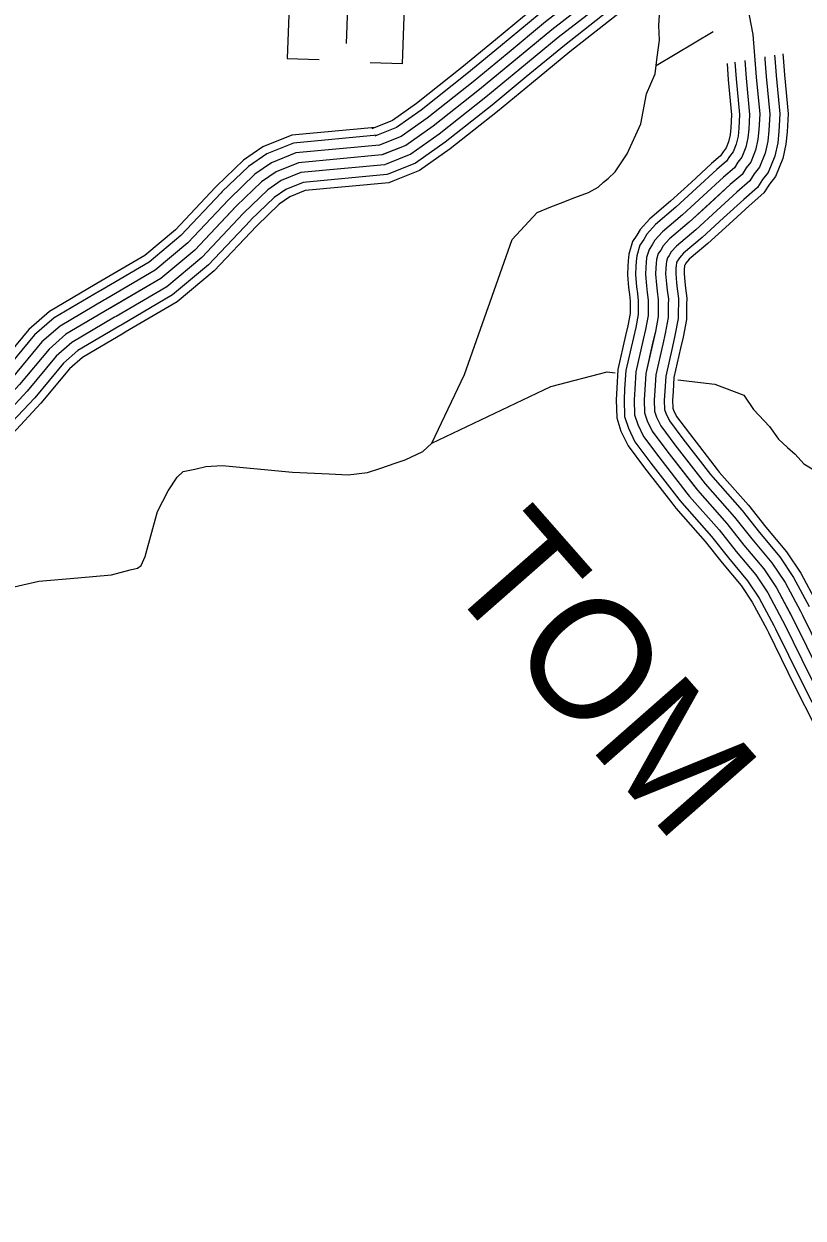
# Model space of a CAD drawing. Extents: x 1551132 to 1791609, y 378168 to 563823.
# Drawn here: x 1636984 to 1639392, y 508446 to 512135 of the extents above; entities that cross this region are included whole.
import ezdxf

# ---------------------------------------------------------------- set-up
doc = ezdxf.new("R2010")
doc.units = 0
for name, color, linetype in [('DESIGN - DRAINAGE - Bridges and Cross Drains Size Text', 7, 'Continuous'), ('DESIGN - ROW - Right-of-Way and Easement Labels', 7, 'Continuous'), ('DESIGN - TRANSPORTATION - Text', 7, 'Continuous'), ('DESIGN - UTILITIES - Cable (Underground) with Text', 7, 'Continuous'), ('SURVEY - CONTROL with Text', 7, 'Continuous'), ('SURVEY - PROPERTY - Owners', 7, 'Continuous'), ('SURVEY - TRANSPORTATION - Roads', 7, 'Continuous')]:
    doc.layers.add(name, color=color, linetype=linetype)

msp = doc.modelspace()

# ---------------------------------------------------------------- linework, layer by layer
at = {"layer": 'DESIGN - TRANSPORTATION - Text'}
for points in [[(1638570.033, 511551.99), (1638612.199, 511569.507), (1638642.307, 511581.166), (1638686.481, 511598.658), (1638728.621, 511614.175), (1638758.779, 511629.834), (1638774.945, 511645.659), (1638789.07, 511657.501), (1638811.278, 511677.251), (1638847.885, 511732.87), (1638890.918, 511826.43), (1638907.951, 511918.299), (1638934.642, 511980.034), (1638941.225, 512031.994), (1638947.808, 512083.954), (1638946.342, 512130.005), (1638948.883, 512178.006)], [(1638937.95, 512006.16), (1639114.013, 512111.388)], [(1636954.788, 510395.984), (1637030.927, 510413.101), (1637150.958, 510423.701), (1637254.981, 510432.493), (1637313.112, 510447.819), (1637335.162, 510453.569), (1637347.245, 510461.436), (1637359.553, 510489.312), (1637397.111, 510628.974), (1637429.818, 510692.634), (1637458.268, 510734.335), (1637476.459, 510752.135), (1637512.516, 510759.719), (1637546.582, 510767.319), (1637596.581, 510770.736), (1637694.404, 510761.586), (1637814.184, 510750.177), (1637928.04, 510744.835), (1637985.963, 510742.16), (1638046.004, 510749.46), (1638084.111, 510761.019), (1638134.268, 510778.445), (1638162.359, 510788.128), (1638216.608, 510813.512), (1638244.882, 510839.196), (1638345.314, 511052.027), (1638492.96, 511468.596), (1638570.033, 511551.99)], [(1638244.882, 510839.196), (1638612.216, 511014.568), (1638786.378, 511060.01), (1638810.719, 511057.244)], [(1639004.74, 511035.193), (1639119.554, 511022.143), (1639208.435, 510988.076), (1639238.517, 510943.166), (1639287.883, 510890.548), (1639315.424, 510852.197), (1639343.107, 510825.855), (1639366.856, 510805.563), (1639394.489, 510775.212), (1639456.029, 510738.469), (1639519.719, 510715.702), (1639539.568, 510703.468), (1639559.41, 510691.226), (1639573.309, 510683.051), (1639583.209, 510674.934), (1639618.717, 510634.483), (1639663.59, 510537.889), (1639714.831, 510475.246), (1639777.938, 510400.452), (1639814.337, 510362.168)]]:
    msp.add_lwpolyline(points, dxfattribs=at)
at = {"layer": 'DESIGN - UTILITIES - Cable (Underground) with Text'}
for p, q in [((1637806.716, 512279.08), (1637797.919, 512027.791)), ((1638153.843, 512011.379), (1638162.865, 512269.359)), ((1637798.052, 512027.791), (1637896.263, 512024.359)), ((1638153.668, 512011.379), (1638054.225, 512014.861))]:
    msp.add_line(p, q, dxfattribs=at)
msp.add_lwpolyline([(1638000.232, 512636.941), (1637980.572, 512074.261)], dxfattribs=at)
at = {"layer": 'SURVEY - CONTROL with Text'}
for points in [[(1638815.978, 512404.295), (1638713.272, 512302.984), (1638561.334, 512184.281), (1638441.62, 512085.345)], [(1638833.328, 512386.695), (1638729.613, 512284.392), (1638576.817, 512165.014), (1638457.37, 512066.295)], [(1638855.102, 512364.619), (1638750.113, 512261.058), (1638596.242, 512140.847), (1638477.111, 512042.402)], [(1638876.868, 512342.552), (1638770.604, 512237.733), (1638615.658, 512116.679), (1638496.86, 512018.502)], [(1638898.635, 512320.485), (1638791.095, 512214.407), (1638635.074, 512092.512), (1638516.61, 511994.601)], [(1638920.409, 512298.409), (1638811.595, 512191.073), (1638654.498, 512068.345), (1638536.351, 511970.709)], [(1638938.467, 512280.1), (1638828.594, 512171.723), (1638670.606, 512048.294), (1638552.734, 511950.883)], [(1638770.604, 512237.733), (1638615.658, 512116.679), (1638392.23, 511932.033), (1638249.35, 511818.905), (1638164.885, 511759.428), (1638090.653, 511729.911), (1637832.459, 511705.668), (1637764.244, 511678.109), (1637718.004, 511646.4), (1637641.43, 511572.848), (1637512.367, 511435.603), (1637407.686, 511348.234), (1637248.964, 511255.24), (1637114.343, 511176.088), (1637061.994, 511130.403), (1636971.146, 511020.917)], [(1638441.637, 512085.362), (1638337.689, 511999.459), (1638197.434, 511888.407), (1638123.336, 511836.23), (1638059.721, 511810.938)], [(1638457.386, 512066.311), (1638353.239, 511980.242), (1638212.234, 511868.598), (1638135.177, 511814.338), (1638068.854, 511787.971)], [(1638477.128, 512042.419), (1638372.73, 511956.133), (1638230.792, 511843.747), (1638150.027, 511786.887), (1638080.312, 511759.161)], [(1638496.877, 512018.518), (1638392.23, 511932.033), (1638249.35, 511818.905), (1638164.885, 511759.428), (1638091.762, 511730.352)], [(1638516.627, 511994.618), (1638411.729, 511907.932), (1638267.907, 511794.062), (1638179.743, 511731.969), (1638103.211, 511701.543)], [(1638536.368, 511970.726), (1638431.22, 511883.823), (1638286.465, 511769.212), (1638194.592, 511704.518), (1638114.669, 511672.734)], [(1638552.751, 511950.9), (1638447.395, 511863.831), (1638301.865, 511748.603), (1638206.917, 511681.743), (1638124.169, 511648.842)], [(1638070.079, 511815.08), (1637811.735, 511790.82), (1637723.004, 511754.978), (1637663.08, 511713.885), (1637579.765, 511633.858), (1637575.765, 511629.6)], [(1638075.945, 511790.804), (1637817.643, 511766.553), (1637734.753, 511733.069), (1637678.738, 511694.651), (1637597.348, 511616.474), (1637593.773, 511612.666)], [(1638083.295, 511760.353), (1637825.051, 511736.111), (1637749.503, 511705.585), (1637698.371, 511670.526), (1637619.389, 511594.657), (1637616.356, 511591.432)], [(1638091.778, 511730.361), (1638090.653, 511729.911), (1637832.459, 511705.668), (1637764.244, 511678.109), (1637718.004, 511646.4), (1637641.43, 511572.848), (1637638.939, 511570.198)], [(1638103.295, 511701.577), (1638098.011, 511699.468), (1637839.867, 511675.226), (1637778.986, 511650.634), (1637737.636, 511622.274), (1637663.472, 511551.039), (1637661.522, 511548.964)], [(1638114.803, 511672.793), (1638105.361, 511669.017), (1637847.276, 511644.783), (1637793.735, 511623.149), (1637757.269, 511598.149), (1637685.513, 511529.222), (1637684.104, 511527.73)], [(1638124.352, 511648.917), (1638111.469, 511643.759), (1637853.425, 511619.533), (1637805.968, 511600.357), (1637773.561, 511578.14), (1637703.804, 511511.13), (1637702.846, 511510.113)], [(1637575.774, 511629.625), (1637452.785, 511498.829), (1637357.645, 511419.419), (1637209.524, 511332.642)], [(1637593.782, 511612.691), (1637469.768, 511480.804), (1637371.912, 511399.127), (1637222.015, 511311.308)], [(1637616.364, 511591.449), (1637491.067, 511458.203), (1637389.795, 511373.684), (1637237.69, 511284.565)], [(1637638.947, 511570.215), (1637512.367, 511435.603), (1637407.686, 511348.234), (1637253.356, 511257.815)], [(1637661.53, 511548.981), (1637533.666, 511413.002), (1637425.577, 511322.783), (1637269.022, 511231.064)], [(1637684.113, 511527.739), (1637554.966, 511390.402), (1637443.46, 511297.341), (1637284.697, 511204.322)], [(1637702.846, 511510.122), (1637572.64, 511371.651), (1637458.301, 511276.224), (1637297.697, 511182.129)], [(1637209.457, 511332.608), (1637205.041, 511330.008), (1637063.419, 511246.748), (1636999.72, 511191.155), (1636905.997, 511078.202), (1636821.158, 510987.074)], [(1637221.973, 511311.291), (1637217.557, 511308.699), (1637077.935, 511226.606), (1637017.47, 511173.837), (1636924.564, 511061.868), (1636839.249, 510970.232)], [(1637237.673, 511284.557), (1637233.265, 511281.965), (1637096.143, 511201.347), (1637039.728, 511152.12), (1636947.855, 511041.392), (1636861.932, 510949.107)], [(1637253.364, 511257.823), (1637248.964, 511255.24), (1637114.343, 511176.088), (1637061.994, 511130.403), (1636971.146, 511020.917), (1636884.623, 510927.981)], [(1637269.056, 511231.089), (1637264.664, 511228.514), (1637132.542, 511150.829), (1637084.26, 511108.686), (1636994.437, 511000.441), (1636907.314, 510906.855)], [(1637284.755, 511204.355), (1637280.372, 511201.78), (1637150.75, 511125.57), (1637106.518, 511086.969), (1637017.728, 510979.966), (1636929.997, 510885.73)], [(1637297.772, 511182.179), (1637293.397, 511179.604), (1637165.85, 511104.619), (1637124.984, 511068.951), (1637037.053, 510962.974), (1636948.821, 510868.205)]]:
    msp.add_lwpolyline(points, dxfattribs=at)
at = {"layer": 'SURVEY - PROPERTY - Owners'}
msp.add_lwpolyline([(1639214.219, 512220.407), (1639236.743, 512101.988), (1639247.084, 511969.701), (1639257.659, 511855.44), (1639255.059, 511807.413), (1639252.151, 511777.629), (1639244.676, 511744.695), (1639229.81, 511707.619), (1639215.585, 511689.777), (1639203.335, 511669.91), (1639166.944, 511638.334), (1639039.489, 511521.814), (1638978.849, 511470.521), (1638959.249, 511448.637), (1638951.766, 511435.912), (1638944.275, 511424.903), (1638939.05, 511406.72), (1638937.9, 511394.953), (1638936.808, 511381.269), (1638936.058, 511361.802), (1638939.075, 511328.859), (1638941.291, 511308.65), (1638944.5, 511282.733), (1638944.325, 511268.724), (1638944.283, 511250.265), (1638943.849, 511230.682), (1638935.275, 511184.739), (1638905.65, 511054.96), (1638902.392, 511003.984), (1638900.625, 510972.933), (1638902.125, 510932.866), (1638909.817, 510908.74), (1638925.416, 510876.506), (1638970.657, 510815.863), (1639065.138, 510694.526), (1639155.852, 510591.265), (1639209.018, 510524.514), (1639270.1, 510451.653), (1639309.374, 510393.094), (1639362.139, 510294.308), (1639442.095, 510131.104)], dxfattribs=at)
at = {"layer": 'SURVEY - TRANSPORTATION - Roads'}
for points in [[(1639214.219, 512220.407), (1639236.743, 512101.988), (1639247.084, 511969.701), (1639257.659, 511855.44), (1639255.059, 511807.413), (1639252.151, 511777.629), (1639244.676, 511744.695), (1639229.81, 511707.619), (1639215.585, 511689.777), (1639203.335, 511669.91), (1639166.944, 511638.334), (1639039.489, 511521.814), (1638978.849, 511470.521), (1638959.249, 511448.637), (1638951.766, 511435.912), (1638944.275, 511424.903), (1638939.05, 511406.72), (1638937.9, 511394.953), (1638936.808, 511381.269), (1638936.058, 511361.802), (1638939.075, 511328.859), (1638941.291, 511308.65), (1638944.5, 511282.733), (1638944.325, 511268.724), (1638944.283, 511250.265), (1638943.849, 511230.682), (1638935.275, 511184.739), (1638905.65, 511054.96), (1638902.392, 511003.984), (1638900.625, 510972.933), (1638902.125, 510932.866), (1638909.817, 510908.74), (1638925.416, 510876.506), (1638970.657, 510815.863), (1639065.138, 510694.526), (1639155.852, 510591.265), (1639209.018, 510524.514), (1639270.1, 510451.653), (1639309.374, 510393.094), (1639362.139, 510294.308), (1639442.095, 510131.104)], [(1639156.778, 512012.185), (1639160.678, 511962.326), (1639170.728, 511853.781), (1639168.57, 511813.972), (1639166.378, 511791.496), (1639161.636, 511770.596), (1639154.07, 511751.72), (1639144.52, 511739.745), (1639136.487, 511726.72), (1639109.263, 511703.094), (1639045.689, 511644.967)], [(1639181.236, 512016.485), (1639185.311, 511964.426), (1639195.502, 511854.256), (1639193.227, 511812.105), (1639190.827, 511787.546), (1639185.302, 511763.212), (1639175.653, 511739.153), (1639164.778, 511725.503), (1639155.545, 511710.527), (1639125.704, 511684.635), (1639062.364, 511626.725)], [(1639211.952, 512021.277), (1639216.193, 511967.059), (1639226.585, 511854.848), (1639224.143, 511809.755), (1639221.485, 511782.588), (1639214.993, 511753.954), (1639202.735, 511723.386), (1639190.177, 511707.644), (1639179.436, 511690.219), (1639146.328, 511661.485), (1639083.28, 511603.85)], [(1639242.86, 512023.694), (1639247.084, 511969.701), (1639257.659, 511855.44), (1639255.059, 511807.413), (1639252.151, 511777.629), (1639244.676, 511744.695), (1639229.81, 511707.619), (1639215.585, 511689.777), (1639203.335, 511669.91), (1639166.944, 511638.334), (1639104.196, 511580.966)], [(1639273.767, 512026.111), (1639277.975, 511972.343), (1639288.733, 511856.031), (1639285.975, 511805.072), (1639282.817, 511772.671), (1639274.359, 511735.437), (1639256.884, 511691.852), (1639240.993, 511671.91), (1639227.235, 511649.601), (1639187.561, 511615.183), (1639125.112, 511558.082)], [(1639304.666, 512028.527), (1639308.858, 511974.976), (1639319.816, 511856.623), (1639316.891, 511802.722), (1639313.474, 511767.712), (1639304.05, 511726.178), (1639283.967, 511676.085), (1639266.392, 511654.051), (1639251.126, 511629.292), (1639208.185, 511592.033), (1639146.028, 511535.206)], [(1639330.308, 512030.536), (1639334.482, 511977.168), (1639345.59, 511857.123), (1639342.54, 511800.78), (1639338.915, 511763.604), (1639328.674, 511718.503), (1639306.425, 511663.01), (1639287.467, 511639.234), (1639270.95, 511612.45), (1639225.285, 511572.824), (1639163.378, 511516.222)], [(1639211.91, 512021.944), (1639211.96, 512021.261)], [(1639242.576, 512027.352), (1639242.868, 512023.677)], [(1639273.259, 512032.753), (1639273.775, 512026.094)], [(1639303.925, 512038.153), (1639304.675, 512028.511)], [(1639329.383, 512042.478), (1639330.316, 512030.519)], [(1639045.697, 511644.984), (1638982.215, 511586.949), (1638918.267, 511532.856), (1638888.884, 511500.055), (1638878.468, 511482.338), (1638864.768, 511462.204), (1638853.518, 511423.045), (1638851.518, 511402.619), (1638850.227, 511386.386), (1638849.193, 511359.51), (1638852.793, 511320.176), (1638855.16, 511298.592), (1638857.718, 511277.924), (1638857.61, 511269.366), (1638857.568, 511251.324), (1638857.31, 511239.657), (1638850.352, 511202.356), (1638843.352, 511171.713)], [(1639062.372, 511626.742), (1638998.54, 511568.382), (1638935.533, 511515.089), (1638908.942, 511485.397), (1638899.359, 511469.104), (1638887.434, 511451.571), (1638877.893, 511418.395), (1638876.143, 511400.436), (1638874.901, 511384.927), (1638873.951, 511360.16), (1638877.384, 511322.651), (1638879.709, 511301.458), (1638882.451, 511279.3), (1638882.326, 511269.183), (1638882.284, 511251.024), (1638881.976, 511237.098), (1638874.559, 511197.331), (1638867.451, 511166.205)], [(1639083.288, 511603.866), (1639019.015, 511545.098), (1638957.191, 511492.805), (1638934.092, 511467.021), (1638925.567, 511452.512), (1638915.85, 511438.237), (1638908.475, 511412.553), (1638907.017, 511397.694), (1638905.859, 511383.102), (1638905, 511360.985), (1638908.234, 511325.759), (1638910.5, 511305.059), (1638913.475, 511281.016), (1638913.325, 511268.949), (1638913.284, 511250.64), (1638912.917, 511233.89), (1638904.917, 511191.039), (1638897.667, 511159.305)], [(1639104.204, 511580.982), (1639039.489, 511521.814), (1638978.849, 511470.521), (1638959.249, 511448.637), (1638951.766, 511435.912), (1638944.275, 511424.903), (1638939.05, 511406.72), (1638937.9, 511394.953), (1638936.808, 511381.269), (1638936.058, 511361.802), (1638939.075, 511328.859), (1638941.291, 511308.65), (1638944.5, 511282.733), (1638944.325, 511268.724), (1638944.283, 511250.265), (1638943.849, 511230.682), (1638935.275, 511184.739), (1638927.891, 511152.405)], [(1639125.12, 511558.099), (1639059.964, 511498.53), (1639000.507, 511448.237), (1638984.407, 511430.253), (1638977.965, 511419.312), (1638972.699, 511411.57), (1638969.624, 511400.886), (1638968.782, 511392.211), (1638967.757, 511379.436), (1638967.116, 511362.618), (1638969.916, 511331.959), (1638972.082, 511312.242), (1638975.524, 511284.45), (1638975.324, 511268.499), (1638975.282, 511249.891), (1638974.782, 511227.473), (1638965.632, 511178.439), (1638958.116, 511145.504)], [(1639146.037, 511535.223), (1639080.438, 511475.246), (1639022.164, 511425.953), (1639009.556, 511411.878), (1639004.173, 511402.719), (1639001.115, 511398.236), (1639000.207, 511395.044), (1638999.657, 511389.469), (1638998.715, 511377.61), (1638998.165, 511363.443), (1639000.765, 511335.068), (1639002.873, 511315.842), (1639006.548, 511286.166), (1639006.323, 511268.266), (1639006.281, 511249.507), (1639005.723, 511224.265), (1638995.99, 511172.147), (1638988.332, 511138.604)], [(1639163.386, 511516.239), (1639097.429, 511455.929), (1639040.131, 511407.47), (1639030.423, 511396.628), (1639025.906, 511388.952), (1639025.364, 511388.161), (1639025.273, 511387.194), (1639024.389, 511376.094), (1639023.931, 511364.127), (1639026.356, 511337.643), (1639028.414, 511318.826), (1639032.281, 511287.6), (1639032.039, 511268.074), (1639031.997, 511249.199), (1639031.381, 511221.606), (1639021.181, 511166.922), (1639013.406, 511132.879)], [(1638843.36, 511171.722), (1638819.561, 511067.461), (1638815.836, 511009.209), (1638813.819, 510973.775), (1638815.911, 510917.799), (1638829.077, 510876.514), (1638850.968, 510831.28), (1638901.692, 510763.286), (1638988.856, 510651.35)], [(1638867.46, 511166.222), (1638844.093, 511063.894), (1638840.502, 511007.726), (1638838.56, 510973.533), (1638840.485, 510922.09), (1638852.085, 510885.706), (1638872.184, 510844.172), (1638921.35, 510778.27), (1639008.356, 510666.542)], [(1638897.676, 511159.321), (1638874.876, 511059.427), (1638871.451, 511005.851), (1638869.593, 510973.233), (1638871.309, 510927.482), (1638880.951, 510897.223), (1638898.8, 510860.339), (1638945.999, 510797.07), (1639032.814, 510685.584)], [(1638927.9, 511152.421), (1638905.65, 511054.96), (1638902.392, 511003.984), (1638900.625, 510972.933), (1638902.125, 510932.866), (1638909.817, 510908.74), (1638925.416, 510876.506), (1638970.657, 510815.863), (1639057.272, 510704.635)], [(1638958.124, 511145.521), (1638936.425, 511050.494), (1638933.333, 511002.117), (1638931.658, 510972.633), (1638932.941, 510938.249), (1638938.683, 510920.257), (1638952.032, 510892.673), (1638995.315, 510834.655), (1639081.729, 510723.685)], [(1638988.34, 511138.621), (1638967.207, 511046.027), (1638964.282, 511000.242), (1638962.691, 510972.333), (1638963.766, 510943.641), (1638967.549, 510931.774), (1638978.648, 510908.84), (1639019.964, 510853.455), (1639106.187, 510742.727)], [(1639013.414, 511132.896), (1638992.74, 511042.318), (1638989.948, 510998.692), (1638988.432, 510972.083), (1638989.332, 510948.108), (1638991.49, 510941.333), (1639000.723, 510922.249), (1639040.422, 510869.039), (1639126.478, 510758.528)], [(1639126.445, 510758.561), (1639132.736, 510750.478), (1639223.143, 510647.575), (1639276.941, 510580.023), (1639340.331, 510504.413), (1639384.672, 510438.303), (1639433.296, 510347.267)], [(1639081.704, 510723.702), (1639089.029, 510714.302), (1639179.635, 510611.166), (1639233.026, 510544.131), (1639294.924, 510470.296), (1639335.981, 510409.069), (1639383.264, 510320.55)], [(1639106.162, 510742.752), (1639112.92, 510734.077), (1639203.418, 510631.066), (1639257.025, 510563.748), (1639319.74, 510488.946), (1639362.598, 510425.044), (1639410.613, 510335.15)], [(1639032.805, 510685.584), (1639041.247, 510674.751), (1639132.07, 510571.365), (1639185.01, 510504.896), (1639245.275, 510433.011), (1639282.766, 510377.118), (1639328.582, 510291.333)], [(1639057.255, 510704.643), (1639065.138, 510694.526), (1639155.852, 510591.265), (1639209.018, 510524.514), (1639270.1, 510451.653), (1639309.374, 510393.094), (1639355.923, 510305.941)], [(1638988.856, 510651.342), (1638998.306, 510639.208), (1639089.329, 510535.597), (1639141.869, 510469.637), (1639200.668, 510399.494), (1639234.934, 510348.401), (1639279.433, 510265.082)], [(1639008.348, 510666.534), (1639017.356, 510654.975), (1639108.287, 510551.464), (1639161.011, 510485.279), (1639220.459, 510414.361), (1639256.15, 510361.143), (1639301.232, 510276.732)], [(1639383.255, 510320.567), (1639389.738, 510308.433), (1639469.836, 510144.937), (1639534.127, 510018.226), (1639551.826, 509983.708), (1639554.318, 509978.566), (1639559.226, 509972.516), (1639611.991, 509935.099), (1639635.966, 509921.448)], [(1639301.232, 510276.741), (1639306.94, 510266.049), (1639386.613, 510103.436), (1639451.278, 509975.966), (1639468.578, 509942.232), (1639475.303, 509928.348), (1639495.036, 509904.023), (1639561.967, 509856.555), (1639589.967, 509840.621)], [(1639328.573, 510291.349), (1639334.54, 510280.182), (1639414.354, 510117.27), (1639478.895, 509990.058), (1639496.327, 509956.057), (1639501.636, 509945.082), (1639516.427, 509926.848), (1639578.642, 509882.731), (1639605.3, 509867.564)], [(1639355.914, 510305.958), (1639362.139, 510294.308), (1639442.095, 510131.104), (1639506.511, 510004.142), (1639524.077, 509969.883), (1639527.977, 509961.824), (1639537.826, 509949.682), (1639595.317, 509908.915), (1639620.633, 509894.506)], [(1639279.433, 510265.09), (1639284.941, 510254.782), (1639364.489, 510092.403), (1639429.262, 509964.741), (1639446.462, 509931.207), (1639454.303, 509914.998), (1639477.969, 509885.814), (1639548.676, 509835.679), (1639577.742, 509819.137)]]:
    msp.add_lwpolyline(points, dxfattribs=at)

# ---------------------------------------------------------------- texts
at = {"layer": 'DESIGN - DRAINAGE - Bridges and Cross Drains Size Text'}
msp.add_text('Fitzgerald', height=474.9899, rotation=346.895533, dxfattribs=at).set_placement((1635827.388, 508240.594))
at = {"layer": 'DESIGN - ROW - Right-of-Way and Easement Labels'}
msp.add_text('TOM', height=370.0014, rotation=311.300114, dxfattribs=at).set_placement((1638270.926, 510421.806))

doc.saveas('drawing.dxf')
